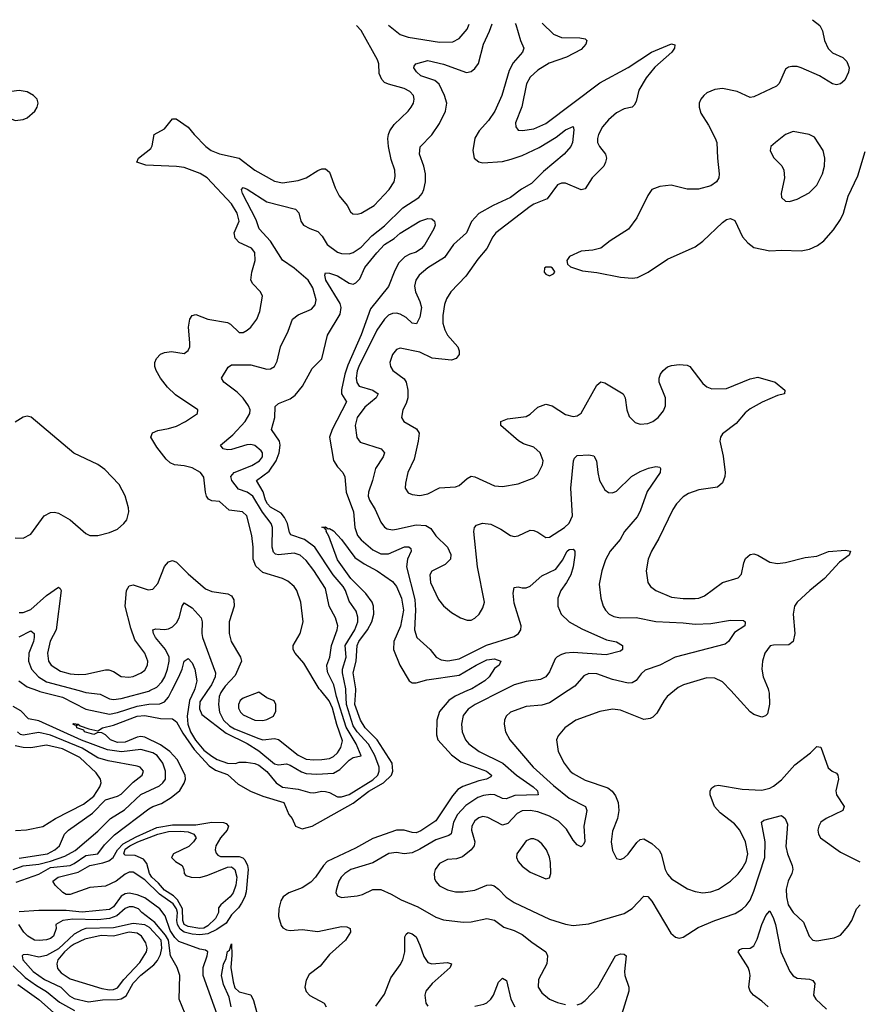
# Model space of a CAD drawing. Header units: inches. Extents: x 1771504 to 1971212, y 471788 to 643615.
# Tile 519 of 587: x 1874673 to 1878946, y 638403 to 643415. Entities that reach past the tile are written whole.
import ezdxf

# ---------------------------------------------------------------- set-up
doc = ezdxf.new("R2010")
doc.units = ezdxf.units.IN
doc.header["$MEASUREMENT"] = 0
doc.layers.add('B8673', color=7, linetype='Continuous')
doc.layers.add('B8674', color=7, linetype='Continuous')

msp = doc.modelspace()

# ---------------------------------------------------------------- linework, layer by layer
at = {"layer": 'B8673', "color": 5}
for points, elevation in [([(1874655.2, 639024.8), (1874770, 639066.3), (1874830, 639099.4), (1874930, 639110.5), (1874950, 639119.5), (1875010, 639160.7), (1875070.6, 639170), (1875104.1, 639215.9), (1875154.5, 639265.5), (1875330, 639398.4), (1875350, 639410.1), (1875394.9, 639425.1), (1875444.4, 639455.6), (1875487.5, 639492.5), (1875510.4, 639529.6), (1875516.6, 639550), (1875515.6, 639570), (1875474.5, 639650), (1875437.5, 639690), (1875390, 639723.3), (1875310, 639762.4), (1875290, 639766.7), (1875270, 639762.9), (1875210, 639737.1), (1875170, 639736.5), (1875134.9, 639750), (1875110, 639774.4), (1875090, 639785.8), (1875070, 639786.6), (1875050, 639776.4), (1875002.6, 639790), (1874998.6, 639798.6), (1874963.5, 639810), (1874961.3, 639818.7), (1874968, 639828), (1874957.3, 639822.7), (1874943.7, 639830), (1874947.6, 639832.4), (1874970, 639830.1), (1874980.7, 639820.7), (1875025.1, 639805.1), (1875070, 639795.3), (1875094, 639810), (1875150, 639824.8), (1875270, 639870.8), (1875310, 639872.6), (1875390, 639858.3), (1875450, 639857), (1875470, 639841.6), (1875502.7, 639782.7), (1875560.4, 639700.4), (1875636.9, 639616.9), (1875670, 639596), (1875730, 639572.5), (1875784.2, 639524.2), (1875848.2, 639488.2), (1875910, 639463.6), (1876017.1, 639430), (1876042.8, 639370), (1876058.8, 639350), (1876077.3, 639310), (1876110, 639296.5), (1876161.1, 639310), (1876370, 639427.4), (1876450, 639488.1), (1876523.8, 639530), (1876565.6, 639570), (1876572.6, 639590), (1876568.1, 639630), (1876492.8, 639750), (1876430.6, 639810), (1876408.1, 639850), (1876379.3, 639930), (1876383.6, 640000)], 320), ([(1874763.2, 640000), (1874775.5, 639995.5), (1874890, 639967.1), (1875010, 639905.9), (1875130, 639879.8), (1875170, 639888.2), (1875270, 639920.8), (1875330, 639930.4), (1875386.6, 639933.4), (1875410, 639942.9), (1875430, 639966.4), (1875447.1, 640000)], 340), ([(1874975.4, 640000), (1875010, 639990.5), (1875081.9, 639981.9), (1875130, 639958), (1875150, 639954.7), (1875190, 639959.7), (1875330, 639997.4), (1875335.2, 640000)], 360), ([(1875560.1, 640000), (1875537.5, 639950), (1875524.9, 639870), (1875528.6, 639830), (1875542.7, 639790), (1875567.3, 639747.3), (1875610, 639696.9), (1875650, 639666.3), (1875678, 639650), (1875730, 639630.8), (1875770.9, 639629.1), (1875790, 639635.3), (1875824.6, 639635.4), (1875870, 639628.9), (1875890, 639621.4), (1875930, 639587.9), (1875977.7, 639530), (1876010, 639509.4), (1876090, 639498), (1876150, 639480.8), (1876170, 639479.7), (1876210, 639487.7), (1876230, 639485.8), (1876250, 639480.7), (1876290, 639460.2), (1876310, 639458.8), (1876350, 639470.6), (1876470, 639545.3), (1876495.1, 639570), (1876502.2, 639590), (1876501.7, 639610), (1876480.1, 639670), (1876447.5, 639727.5), (1876390, 639789.7), (1876370, 639820.3), (1876335.8, 639930), (1876332.9, 640000)], 340), ([(1875629.2, 640000), (1875590, 639942.6), (1875587.6, 639907.6), (1875599.2, 639879.2), (1875723.9, 639783.9), (1875830, 639731.6), (1875890, 639693.4), (1875970, 639626.6), (1875990, 639622.3), (1876030, 639628.1), (1876050, 639620.9), (1876106.3, 639586.3), (1876130, 639578.2), (1876185.5, 639574.5), (1876270, 639580.3), (1876302, 639598), (1876350, 639646.4), (1876370, 639659), (1876410, 639668.7), (1876384.9, 639730), (1876333.8, 639813.8), (1876284.7, 639970), (1876278.3, 640000)], 360), ([(1875702.7, 640000), (1875695.9, 639990), (1875688.3, 639970), (1875684.4, 639930), (1875689, 639890), (1875710.8, 639850), (1875741.3, 639821.3), (1875766.4, 639806.4), (1875890, 639756.7), (1875910.4, 639749.6), (1875970, 639757.2), (1875990, 639750.5), (1876090, 639671.9), (1876130, 639651.5), (1876170, 639647), (1876210.1, 639650.1), (1876250, 639655.3), (1876270, 639664), (1876290, 639683.3), (1876307.7, 639710), (1876314.9, 639745.1), (1876286.8, 639826.8), (1876265.2, 639910), (1876247.3, 639947.3), (1876205.2, 640000)], 380), ([(1876952.2, 640000), (1876889, 639971), (1876857, 639950), (1876810, 639893), (1876796.3, 639850), (1876794.5, 639774.5), (1876801.5, 639750), (1876870, 639672.7), (1876917.4, 639637.4), (1877048, 639590), (1877074, 639570), (1877070, 639561.6), (1877048.4, 639550), (1877010, 639541.5), (1876928.5, 639511.5), (1876903, 639497), (1876874.8, 639465.2), (1876790, 639337.2), (1876714.4, 639285.6), (1876690, 639276.9), (1876670, 639277.9), (1876630, 639290.6), (1876590, 639290.6), (1876470, 639246.9), (1876381.2, 639198.8), (1876237.5, 639130), (1876218.3, 639110), (1876178.6, 639050), (1876154.8, 639025.2), (1876110, 638996.7), (1876041.8, 638970), (1876014.5, 638950), (1876001.6, 638930), (1875992.5, 638890), (1875990.2, 638850), (1876004.2, 638804.2), (1876012.4, 638792.4), (1876030, 638782.3), (1876050, 638779.7), (1876110, 638784.7), (1876190, 638774.4), (1876310, 638798.6), (1876337.4, 638797.4), (1876354, 638790), (1876356.5, 638770), (1876330.2, 638730), (1876250, 638656.5), (1876202.8, 638597.2), (1876145.4, 638554.6), (1876130, 638526), (1876124.5, 638490), (1876130, 638468.9), (1876150, 638447.7), (1876222.4, 638410), (1876232.7, 638390)], 320), ([(1877132, 640000), (1876991.3, 639930), (1876954.9, 639905.1), (1876930, 639872.8), (1876920.6, 639830), (1876925.4, 639790), (1876941.8, 639750), (1876958.4, 639730), (1877011.1, 639690), (1877131.5, 639631.5), (1877200.8, 639570), (1877286.6, 639510), (1877307.6, 639490), (1877311.8, 639470), (1877193.1, 639466.9), (1877149.3, 639449.3), (1877130, 639450.4), (1877091, 639470), (1877070, 639471.8), (1877033.5, 639466.5), (1877004.6, 639455.4), (1876944.2, 639415.8), (1876900.6, 639370), (1876880.5, 639330), (1876868, 639271.9), (1876857.4, 639262.6), (1876790, 639240.1), (1876710, 639193), (1876670, 639174.9), (1876630, 639168.7), (1876590, 639176.8), (1876550.9, 639170.9), (1876470, 639122.7), (1876357.4, 639090), (1876328.3, 639070), (1876308.5, 639050), (1876296.9, 639030), (1876283.4, 638983.4), (1876282.6, 638970), (1876290, 638956.3), (1876310, 638946.7), (1876390, 638956.3), (1876417.1, 638962.9), (1876470, 638988.1), (1876510, 638987.2), (1876564.1, 638964.1), (1876614.4, 638934.4), (1876699.3, 638899.3), (1876790, 638846.8), (1876830, 638832.7), (1876930, 638821.5), (1876970, 638823.8), (1877050, 638839.7), (1877090, 638832.1), (1877136.3, 638796.3), (1877190, 638778.6), (1877230, 638758.3), (1877279, 638719), (1877350.8, 638670.8), (1877358.8, 638650), (1877355.6, 638610), (1877313, 638530), (1877311.4, 638490), (1877330, 638461.7), (1877370, 638429.2), (1877410, 638412.2), (1877450, 638403.2)], 340), ([(1877464.5, 640000), (1877370, 639937.5), (1877330, 639925.2), (1877250, 639919.1), (1877170.2, 639889.8), (1877148.9, 639870), (1877140.3, 639850), (1877138, 639830), (1877146, 639790), (1877167.9, 639750), (1877285.7, 639610), (1877390, 639516.6), (1877470, 639452.6), (1877552.2, 639410), (1877559, 639390), (1877544.2, 639310), (1877548.3, 639231.7), (1877542.8, 639217.2), (1877530, 639205.1), (1877510, 639215.6), (1877490, 639239.2), (1877455.6, 639295.6), (1877415.3, 639335.3), (1877370, 639361.3), (1877310, 639382.8), (1877270, 639390.3), (1877230, 639387.8), (1877205.4, 639374.6), (1877156.7, 639323.3), (1877130, 639315), (1877054.9, 639354.9), (1877030, 639358.5), (1877010, 639353.1), (1876990, 639337.8), (1876974.4, 639310), (1876971.9, 639290), (1876988.6, 639230), (1876985.2, 639210), (1876970.2, 639190), (1876925.6, 639154.4), (1876895.3, 639144.7), (1876850, 639140.7), (1876810, 639119.3), (1876787.2, 639090), (1876781.8, 639070), (1876784, 639044), (1876790, 639028.5), (1876810, 639006.7), (1876850, 638986.5), (1876890, 638975.9), (1876930, 638975.2), (1876990, 638983.9), (1877050, 639010.2), (1877070, 639012.2), (1877087.2, 639007.2), (1877110, 638990.2), (1877148.5, 638948.5), (1877190, 638921.6), (1877370, 638836.3), (1877450, 638810.9), (1877490, 638804.1), (1877570, 638812.9), (1877750, 638865.6), (1877790, 638891.3), (1877850, 638954.3), (1877870, 638952.9), (1877890, 638928.7), (1877986.3, 638766.3), (1878010, 638744.9), (1878030, 638740.3), (1878050, 638745.3), (1878126.4, 638793.6), (1878210, 638829.4), (1878313.6, 638866.4), (1878350, 638888.3), (1878370, 638906.2), (1878390, 638934), (1878410, 638979.7), (1878465.4, 639150), (1878467.3, 639230), (1878449, 639331), (1878459.7, 639340.3), (1878550, 639363.8), (1878568.9, 639348.9), (1878580.6, 639320.6), (1878572.6, 639207.4), (1878580.3, 639170), (1878604.6, 639110), (1878607.2, 639090), (1878603.2, 639070), (1878584.2, 639030), (1878574.4, 638990), (1878576, 638950), (1878584.5, 638910), (1878609.3, 638870), (1878661.5, 638821.5), (1878690.3, 638750), (1878710, 638730.3), (1878730, 638726), (1878818.2, 638741.8), (1878850, 638755.8), (1878890, 638800.4), (1878907.6, 638830), (1878931.3, 638888.7), (1878950, 638908.9)], 360), ([(1878005.6, 640000), (1877968.9, 639970), (1877952.8, 639950), (1877915.3, 639884.7), (1877895.4, 639864.6), (1877882.2, 639857.8), (1877850, 639853.8), (1877730, 639901.2), (1877690, 639905), (1877626.2, 639893.8), (1877503, 639850), (1877446.7, 639810), (1877413.4, 639770), (1877404.2, 639750), (1877413.8, 639690), (1877443.9, 639630), (1877474.9, 639590), (1877490, 639577.8), (1877550, 639543.5), (1877665.3, 639505.3), (1877688.3, 639488.3), (1877704.9, 639464.9), (1877718.5, 639430), (1877722.9, 639390), (1877714.9, 639350), (1877690, 639284), (1877683.9, 639230), (1877690, 639186.8), (1877710, 639146), (1877730, 639140.4), (1877750, 639148.5), (1877770, 639168.4), (1877813, 639227), (1877830, 639241.7), (1877850, 639244.9), (1877890, 639221.3), (1877927.6, 639187.6), (1877938.4, 639170), (1877958.2, 639090), (1877970, 639065.3), (1877990, 639042.7), (1878071.9, 638991.9), (1878110, 638976.9), (1878150, 638971.3), (1878190, 638975.8), (1878230, 638989.2), (1878291.1, 639030), (1878330, 639067.6), (1878350, 639094.9), (1878370.5, 639130), (1878378.1, 639170), (1878367.5, 639230), (1878338.6, 639290), (1878310, 639321.8), (1878237.2, 639377.2), (1878209.1, 639410), (1878187.5, 639470), (1878186.2, 639490), (1878194.6, 639505.5), (1878210, 639515.8), (1878230, 639518), (1878350, 639498.4), (1878450, 639494), (1878490, 639502.9), (1878510, 639513.4), (1878550, 639545.4), (1878617.2, 639622.8), (1878697, 639683), (1878730, 639716.4), (1878750, 639713), (1878786.9, 639606.9), (1878807.3, 639590), (1878830, 639579.3), (1878837, 639570), (1878840.3, 639550), (1878826.5, 639490), (1878829.2, 639470), (1878868.9, 639410), (1878861.6, 639390), (1878777.4, 639350), (1878750.3, 639330), (1878739.6, 639310), (1878735.6, 639290), (1878737.6, 639270), (1878748.2, 639250), (1878850, 639177.4), (1878949.4, 639129.4)], 380), ([(1878484.2, 640000), (1878486.5, 639986.5), (1878489, 639931), (1878478, 639882), (1878468.6, 639871.4), (1878450, 639864.7), (1878410, 639878), (1878390, 639892.4), (1878291.5, 640000)], 380), ([(1874639.1, 639090), (1874690, 639107.4), (1874770, 639116.6), (1874830, 639132.7), (1874901.8, 639158.2), (1874954.3, 639185.7), (1875070, 639285.5), (1875134.5, 639350), (1875206.3, 639393.7), (1875290, 639471), (1875384.3, 639515.7), (1875402.1, 639530), (1875414.2, 639550), (1875415.6, 639590), (1875401.3, 639630), (1875372.8, 639670), (1875350, 639683.1), (1875290, 639700.5), (1875191.5, 639688.5), (1875119.3, 639699.3), (1874987.2, 639747.2), (1874770, 639845.6), (1874717, 639857), (1874678, 639898), (1874639.5, 639919.5)], 340), ([(1874670, 639148.1), (1874814.7, 639170), (1874852.1, 639190), (1874875.2, 639210), (1874901, 639270), (1874921.4, 639290), (1875043, 639377), (1875110, 639444), (1875170, 639462.3), (1875190, 639473.2), (1875250, 639534.1), (1875295.5, 639570), (1875303.1, 639590), (1875286.6, 639610), (1875270, 639616.2), (1875122.7, 639642.7), (1875070, 639658.6), (1874990, 639707.4), (1874830, 639772.9), (1874770, 639786.6), (1874690, 639774), (1874676.6, 639776.6), (1874661.5, 639790)], 360), ([(1874651.7, 639288.3), (1874707.7, 639292.3), (1874790, 639308.6), (1874855, 639350), (1874998.3, 639421.7), (1875050, 639463.6), (1875080.9, 639510), (1875086.7, 639530), (1875084.2, 639550), (1875062.1, 639582.1), (1874979.2, 639659.2), (1874890, 639703), (1874810, 639723.1), (1874730, 639708.9), (1874690, 639710.5), (1874650, 639719.4)], 380), ([(1875687, 638327), (1875605.9, 638550), (1875607, 638590), (1875627.5, 638650), (1875629.8, 638670), (1875618.2, 638678.2), (1875590, 638683.5), (1875483.4, 638723.4), (1875463, 638743), (1875439.1, 638779.1), (1875413.3, 638853.3), (1875386.4, 638890), (1875310, 638945.2), (1875270, 638960.8), (1875230, 638968.7), (1875210, 638966.4), (1875190, 638953.9), (1875150, 638899.9), (1875130, 638885.8), (1874990, 638873.2), (1874910, 638880.8), (1874770, 638881.1), (1874670, 638874.1)], 320), ([(1875514.2, 638354.1), (1875484.6, 638430), (1875488.4, 638550), (1875474.5, 638590), (1875440.1, 638650), (1875429.6, 638730), (1875415.1, 638755.1), (1875359.9, 638819.9), (1875294, 638870), (1875276.8, 638890), (1875250, 638899.9), (1875230, 638898.8), (1875210, 638891), (1875166.9, 638853.1), (1875130, 638840.1), (1875070, 638833.4), (1874943, 638837), (1874892.2, 638830), (1874856.3, 638810), (1874859, 638790), (1874844, 638750), (1874830, 638738.2), (1874810, 638730.8), (1874771.8, 638728.2), (1874748.4, 638730), (1874713.4, 638750), (1874693.7, 638770), (1874668.5, 638810)], 340), ([(1878481.9, 638390), (1878450, 638419.9), (1878407.9, 638450), (1878389.8, 638470), (1878383.9, 638490), (1878390.6, 638550), (1878387.5, 638570), (1878379.8, 638590), (1878328.7, 638670), (1878337.4, 638682.6), (1878350, 638687.4), (1878390, 638689.3), (1878410, 638700.8), (1878425.8, 638734.2), (1878449.4, 638810), (1878470, 638855.3), (1878490, 638878.4), (1878510, 638839.5), (1878518.8, 638810), (1878547.4, 638670), (1878592.7, 638570), (1878610, 638547.5), (1878630, 638536.8), (1878692.2, 638532.2), (1878710, 638524.9), (1878719.1, 638510), (1878713.2, 638450), (1878724.7, 638430), (1878779.2, 638379.2)], 340), ([(1876485.9, 638394.1), (1876530, 638454.6), (1876561, 638539), (1876610, 638604), (1876622.6, 638630), (1876632.8, 638670), (1876632.6, 638747.4), (1876639.1, 638760.9), (1876650, 638768.4), (1876670, 638762.7), (1876690, 638746), (1876710, 638704.4), (1876730, 638646.7), (1876750, 638616.9), (1876770, 638609.4), (1876850, 638616.1), (1876870.4, 638610), (1876863.6, 638590), (1876772.2, 638510), (1876740.2, 638470), (1876734.7, 638450), (1876739.7, 638410), (1876750, 638393.4)], 320), ([(1875748.9, 638390), (1875739, 638439), (1875710, 638504.2), (1875700.5, 638550), (1875710, 638607.3), (1875722.9, 638637.1), (1875730, 638673), (1875741.2, 638678.8), (1875750, 638711.3), (1875753, 638653), (1875746.7, 638590), (1875758.5, 638518.5), (1875768, 638488), (1875790, 638467.3), (1875850, 638450.8), (1875863.1, 638423.1), (1875887.8, 638330)], 280), ([(1877510, 638400.7), (1877530, 638408.3), (1877550, 638423.6), (1877615, 638490), (1877705.4, 638650), (1877730, 638661.1), (1877750, 638658.4), (1877759.3, 638650), (1877750.9, 638570), (1877753.2, 638550), (1877772.8, 638490), (1877772.9, 638470), (1877735.8, 638350)], 340), ([(1874639.4, 638599.4), (1874700.6, 638540.6), (1874758.4, 638498.4), (1874808.8, 638468.8), (1874875, 638415), (1874952.2, 638372.2)], 340), ([(1874663.4, 638503.4), (1874770, 638428.7), (1874890, 638321.4)], 320), ([(1876990, 638394.1), (1877035.4, 638404.6), (1877050, 638411), (1877071.4, 638430), (1877083.9, 638450), (1877110, 638516.4), (1877130, 638535.8), (1877150, 638524.9), (1877172.1, 638430), (1877192.4, 638390)], 320)]:
    msp.add_lwpolyline(points, dxfattribs=dict(at, elevation=elevation))
for points, elevation in [([(1875890, 639992.8), (1875810, 639961.2), (1875794.6, 639950), (1875786.2, 639930), (1875787.1, 639910), (1875797.2, 639890), (1875810, 639877.2), (1875870, 639849.8), (1875910, 639847.4), (1875930, 639852.3), (1875964.1, 639870), (1875975.9, 639895.9), (1875975.6, 639930), (1875967.6, 639947.6), (1875930, 639963.6)], 420), ([(1875695.1, 639155.1), (1875790, 639156.3), (1875808.9, 639148.9), (1875818.8, 639138.8), (1875832.3, 639110), (1875835.1, 639090), (1875824.9, 638975.1), (1875818.4, 638950), (1875801.8, 638918.2), (1875785.8, 638894.2), (1875750, 638859.1), (1875723.6, 638816.4), (1875675.7, 638784.3), (1875630, 638762.3), (1875590, 638756.3), (1875550, 638760), (1875510.3, 638770), (1875490, 638785.1), (1875476.4, 638810), (1875473, 638830), (1875475.3, 638870), (1875470.8, 638890), (1875454.7, 638914.7), (1875383.6, 638963.6), (1875310, 639037), (1875250, 639076.2), (1875230, 639075.5), (1875210, 639065.9), (1875164.6, 639030), (1875110, 639004.4), (1875030, 638998.6), (1874930, 638962.1), (1874910, 638963.1), (1874891.8, 638971.8), (1874854.1, 639010), (1874842, 639030), (1874869.1, 639050), (1874970, 639075.2), (1875029.4, 639110.6), (1875096.4, 639123.6), (1875126.2, 639133.8), (1875148.7, 639151.3), (1875170.4, 639190), (1875200.2, 639219.8), (1875265, 639255), (1875370, 639302.9), (1875450, 639317.6), (1875570, 639317), (1875650, 639330.1), (1875710, 639329.6), (1875724, 639324), (1875736.1, 639310), (1875728.5, 639290), (1875694.7, 639250), (1875670.8, 639210), (1875668, 639190), (1875672.8, 639172.8), (1875681.7, 639161.7)], 280), ([(1875590, 639049.6), (1875630, 639060.9), (1875730, 639102.2), (1875750, 639103.1), (1875767.8, 639090), (1875777.9, 639050), (1875773, 639010), (1875758.7, 638970), (1875744.4, 638950), (1875695.8, 638910), (1875685, 638895), (1875684, 638870), (1875670, 638840.6), (1875630, 638802.3), (1875610, 638790.8), (1875590, 638789.8), (1875530, 638798.7), (1875510, 638809.7), (1875503.3, 638830), (1875501.9, 638890), (1875475.4, 638935.4), (1875454.8, 638954.8), (1875410, 638984), (1875379.6, 639019.6), (1875345.2, 639050), (1875333.3, 639070), (1875320.1, 639120.1), (1875302.8, 639142.8), (1875260.3, 639160.3), (1875210, 639161.7), (1875202, 639170), (1875210, 639193), (1875233, 639210), (1875274.5, 639230), (1875375.6, 639270), (1875430, 639282.7), (1875490, 639284.6), (1875530, 639280.6), (1875559.3, 639270), (1875570.9, 639250), (1875557.3, 639230), (1875533, 639207), (1875454.9, 639170), (1875445, 639150), (1875466.5, 639130), (1875498.9, 639110), (1875507.8, 639090), (1875509.2, 639069.2), (1875518.7, 639058.7), (1875546, 639050)], 260), ([(1877274.2, 639245.8), (1877250, 639236.2), (1877203.8, 639170), (1877201.3, 639150), (1877210.4, 639130), (1877230, 639106), (1877270, 639076.4), (1877350, 639042), (1877370, 639047.3), (1877376.2, 639070), (1877374.7, 639125.2), (1877370, 639152.7), (1877354.5, 639190), (1877330, 639220.5), (1877310, 639236.9), (1877290, 639245.1)], 380), ([(1875250, 638814.7), (1875150, 638793.3), (1875010, 638789), (1874990, 638782.9), (1874950, 638759.6), (1874870, 638685), (1874810, 638651.6), (1874770, 638643.9), (1874710, 638656.8), (1874690, 638654.7), (1874685.3, 638650), (1874688.1, 638630), (1874742, 638570), (1874799.8, 638530), (1874882.7, 638490), (1874926.9, 638446.9), (1874950, 638432.6), (1875023.2, 638416.8), (1875093.6, 638426.4), (1875170, 638427.5), (1875190, 638432.1), (1875214.1, 638445.9), (1875250, 638510.5), (1875290, 638552), (1875355.7, 638604.3), (1875374.2, 638625.9), (1875390, 638657.4), (1875397, 638690), (1875393.2, 638730), (1875334, 638794), (1875310, 638808.5)], 360), ([(1875230, 638770), (1875150.2, 638750), (1875087.1, 638752.9), (1875005.1, 638734.9), (1874950, 638710.2), (1874930, 638696.5), (1874900.2, 638670), (1874867.7, 638630), (1874861.9, 638610), (1874865.8, 638585.8), (1874883.6, 638563.6), (1874930, 638533.8), (1875090, 638483.3), (1875130, 638476.9), (1875150, 638478.4), (1875170, 638487.2), (1875202.6, 638530), (1875283.7, 638616.3), (1875318.9, 638670), (1875321.8, 638690), (1875315.5, 638715.5), (1875292.7, 638750), (1875270, 638764.7)], 380)]:
    msp.add_lwpolyline(points, close=True, dxfattribs=dict(at, elevation=elevation))
at = {"layer": 'B8674', "color": 5}
for points, elevation in [([(1878707.8, 643415.1), (1878745.4, 643385.4), (1878758, 643358), (1878768.1, 643310), (1878787.8, 643267.8), (1878810, 643246.2), (1878862.3, 643222.3), (1878882.9, 643202.9), (1878894.9, 643170), (1878891.7, 643148.3), (1878872.9, 643107.1), (1878850, 643088), (1878830, 643084), (1878810, 643088.4), (1878744.2, 643130), (1878650, 643170.7), (1878630, 643176.8), (1878602.9, 643177.1), (1878585.8, 643174.1), (1878570, 643162.7), (1878537.6, 643090), (1878524.1, 643075.9), (1878410, 643022.4), (1878390, 643019.8), (1878323.7, 643050), (1878250, 643064.6), (1878210, 643059.8), (1878170, 643042.6), (1878154, 643030), (1878139.5, 643010), (1878131.7, 642990), (1878130.3, 642970), (1878138.9, 642938.9), (1878178.3, 642878.3), (1878212.9, 642812.8), (1878220.2, 642790), (1878223.6, 642710), (1878233.4, 642630), (1878230.3, 642610), (1878218.7, 642590), (1878190, 642569.8), (1878126.9, 642553.1), (1878070, 642551.8), (1877987.9, 642572.1), (1877930, 642566.2), (1877890.4, 642550), (1877870, 642520.5), (1877813.3, 642406.6), (1877770.7, 642349.3), (1877677.6, 642290), (1877630, 642252.1), (1877590, 642242.7), (1877530, 642236.9), (1877470.8, 642210), (1877457.3, 642190), (1877461, 642170), (1877476.3, 642156.3), (1877537.6, 642137.6), (1877610, 642129), (1877730, 642104.4), (1877790, 642099.6), (1877817.6, 642102.4), (1877872, 642130), (1877970, 642195.6), (1878110, 642258.9), (1878150, 642287), (1878250, 642382.8), (1878270, 642397.6), (1878290, 642402.4), (1878312.5, 642392.5), (1878351.2, 642310), (1878379.1, 642279.1), (1878410, 642255.5), (1878490, 642238.9), (1878550, 642242.6), (1878650, 642239), (1878692.9, 642247.1), (1878733.8, 642266.2), (1878765.1, 642290), (1878814.7, 642345.3), (1878850, 642398.4), (1878865, 642430), (1878890, 642517.6), (1878939.2, 642620.8), (1878976.2, 642743.8)], 420), ([(1876205.2, 640000), (1876197.2, 640010), (1876119.1, 640139.1), (1876074.3, 640190), (1876065.3, 640210), (1876064.7, 640230), (1876099.7, 640290), (1876114.8, 640350), (1876104.1, 640450), (1876082.8, 640510), (1876069.7, 640530), (1876037.5, 640557.5), (1876010, 640570.7), (1875910, 640602), (1875873.8, 640633.8), (1875860.8, 640670), (1875861.2, 640730), (1875854.2, 640790), (1875829, 640890), (1875807.3, 640910), (1875739.1, 640919.1), (1875690, 640963.5), (1875650, 640965.3), (1875633.9, 640973.9), (1875622.9, 640990), (1875618, 641010), (1875610, 641086.6), (1875593.7, 641110), (1875550, 641133.5), (1875510, 641144.4), (1875461.2, 641150), (1875439.3, 641159.3), (1875418.4, 641178.4), (1875370, 641238.5), (1875340.9, 641290), (1875347.9, 641312.1), (1875376.2, 641323.8), (1875430, 641333.4), (1875470, 641346.7), (1875517, 641370), (1875577.2, 641410), (1875579, 641430), (1875465.8, 641505.8), (1875425.1, 641545.1), (1875389.1, 641590), (1875366.8, 641630), (1875361.1, 641650), (1875360.8, 641670), (1875368.5, 641690), (1875390, 641712.6), (1875410, 641720.7), (1875445.5, 641725.5), (1875510, 641715.5), (1875530, 641730.8), (1875538, 641750), (1875539.1, 641770), (1875531.9, 641850), (1875538.5, 641890), (1875549.8, 641910.2), (1875570, 641914.6), (1875630, 641890.2), (1875730, 641874.6), (1875745.4, 641865.4), (1875790, 641823.1), (1875810, 641823.7), (1875830, 641834.4), (1875850, 641850.5), (1875879.7, 641890), (1875895.1, 641930), (1875907.7, 642007.7), (1875897.6, 642030), (1875858.5, 642070), (1875849.8, 642090), (1875853.7, 642130), (1875871.5, 642190), (1875868.9, 642230), (1875851.8, 642251.8), (1875790, 642281.5), (1875770, 642302.4), (1875765, 642330), (1875789.9, 642390), (1875780.1, 642430), (1875750, 642477.8), (1875627, 642610), (1875591.4, 642631.4), (1875510, 642662.7), (1875470, 642668.4), (1875315.4, 642675.4), (1875268.7, 642690), (1875277, 642710), (1875340.6, 642759.4), (1875347.6, 642772.4), (1875357.2, 642830), (1875410, 642859.1), (1875450, 642910.8), (1875469.4, 642910.6), (1875530, 642868.4), (1875560.3, 642830), (1875619.7, 642770), (1875646.9, 642750), (1875690, 642732.5), (1875790, 642709.4), (1875870, 642649.4), (1875970, 642592.5), (1876010, 642583.9), (1876090, 642596.8), (1876131.1, 642610), (1876190, 642648.1), (1876210, 642656), (1876230, 642655.8), (1876250, 642639.1), (1876279.2, 642559.2), (1876299, 642519), (1876338.7, 642470), (1876356.9, 642436.9), (1876367.7, 642427.7), (1876390, 642424.6), (1876410, 642430.2), (1876476.4, 642470), (1876552.4, 642550), (1876578, 642590), (1876583.6, 642616.4), (1876582.4, 642650), (1876563.8, 642703.8), (1876549.4, 642769.4), (1876545.9, 642810), (1876549.1, 642830), (1876555.9, 642850), (1876578.1, 642881.9), (1876649.7, 642950), (1876665.1, 642970), (1876676.9, 642990), (1876681.1, 643010), (1876676.9, 643030), (1876657.6, 643050), (1876630, 643064.8), (1876550, 643086.9), (1876530, 643096.1), (1876515.3, 643110), (1876502, 643142), (1876499.9, 643190), (1876494, 643210), (1876410, 643360.3), (1876387.7, 643384.8)], 380), ([(1876278.3, 640000), (1876271.9, 640030), (1876241.5, 640090), (1876236.9, 640110), (1876236.7, 640130), (1876250.9, 640170), (1876260.1, 640230), (1876288.6, 640310), (1876291.1, 640330), (1876280.6, 640370), (1876247.7, 640430), (1876230, 640520.4), (1876170, 640611.3), (1876130, 640662.2), (1876100.3, 640690), (1876070, 640700.4), (1875990, 640690.4), (1875975.4, 640695.4), (1875964.9, 640704.9), (1875958.1, 640730), (1875960.2, 640830), (1875953.3, 640850), (1875907.7, 640907.7), (1875859.2, 640990), (1875830, 641009.5), (1875786.3, 641026.3), (1875751.7, 641070), (1875747.2, 641090), (1875764.8, 641110), (1875854.8, 641145.2), (1875893.3, 641170), (1875907.7, 641190), (1875908.2, 641210), (1875901.4, 641221.4), (1875870, 641247.3), (1875850, 641252.2), (1875829.1, 641250.9), (1875750, 641227.5), (1875730, 641226.1), (1875707.6, 641230), (1875694.7, 641250), (1875757.6, 641302.4), (1875819.5, 641370), (1875844.1, 641410), (1875845, 641430), (1875837.9, 641450), (1875810, 641489), (1875779.3, 641519.3), (1875711.1, 641570), (1875699.7, 641590), (1875733.8, 641646.2), (1875750, 641658.4), (1875850, 641658.9), (1875930, 641636), (1875950, 641637.6), (1875969.7, 641650), (1875982.9, 641677.1), (1875999.4, 641750), (1876039.8, 641830), (1876060.8, 641890), (1876090, 641913.5), (1876158, 641942), (1876176.1, 641963.9), (1876181.7, 641990), (1876164.8, 642050), (1876140.7, 642090), (1876070, 642150.8), (1876010.8, 642190.8), (1875948.6, 642288.6), (1875891.2, 642350), (1875876.7, 642396.7), (1875807.2, 642530), (1875801.1, 642550), (1875810, 642560.3), (1875830, 642551.8), (1875930, 642487.2), (1876077, 642450), (1876092.7, 642432.7), (1876104.1, 642390), (1876117.8, 642370), (1876150, 642351.6), (1876190, 642337.4), (1876212.9, 642312.9), (1876237.5, 642270), (1876290, 642232.3), (1876310, 642225.1), (1876350, 642224.1), (1876370, 642230.1), (1876410, 642256.6), (1876465.8, 642314.1), (1876530, 642366.2), (1876622.9, 642457.1), (1876704.3, 642510), (1876720.7, 642530), (1876730, 642550.4), (1876738.4, 642590), (1876737.6, 642630), (1876730.3, 642670.3), (1876707.4, 642730), (1876711.5, 642768.5), (1876770, 642829.3), (1876810, 642887.5), (1876840.4, 642950), (1876846.2, 642990), (1876835, 643030), (1876807.3, 643087.3), (1876784.8, 643104.8), (1876714.5, 643130), (1876692.1, 643150), (1876678.4, 643170), (1876681, 643179), (1876689, 643190), (1876750, 643206.9), (1876830, 643187.9), (1876946.8, 643146.8), (1876970, 643151.3), (1876990, 643166.3), (1877007.1, 643192.9), (1877033.1, 643290), (1877063.8, 643356.2), (1877077.1, 643393.8)], 360), ([(1877193.9, 643395.3), (1877197.1, 643390), (1877221.5, 643310), (1877239.1, 643270), (1877232.2, 643250), (1877184.9, 643195.1), (1877163.6, 643156.4), (1877127, 643030), (1877090.8, 642949.2), (1877058.1, 642901.9), (1877011.6, 642850), (1876990, 642812.4), (1876978.6, 642750), (1876985.2, 642710), (1877010, 642691.1), (1877030, 642687.1), (1877130, 642693.9), (1877174.7, 642705.3), (1877230, 642724.5), (1877316.2, 642763.8), (1877403.6, 642816.4), (1877450, 642854), (1877490, 642871.8), (1877493.8, 642853.8), (1877485.7, 642790), (1877477.6, 642770), (1877443.6, 642730), (1877337.9, 642642.1), (1877278.2, 642581.8), (1877226.8, 642553.2), (1877170, 642509.9), (1877082.2, 642470), (1877010, 642428.2), (1876972.9, 642387.1), (1876946.8, 642330), (1876879.8, 642270), (1876835.4, 642204.6), (1876750, 642152.4), (1876705.2, 642114.8), (1876689.3, 642090), (1876681.6, 642058.4), (1876686.8, 642030), (1876710, 641981.5), (1876717.2, 641950), (1876710, 641901.6), (1876692.9, 641867.2), (1876670, 641870.8), (1876639, 641899), (1876610, 641916.1), (1876590, 641920.8), (1876570, 641919.5), (1876550, 641910.6), (1876530, 641890.7), (1876490, 641835), (1876398.1, 641650), (1876390, 641628), (1876384.8, 641590), (1876388.2, 641568.2), (1876400.2, 641550), (1876469.6, 641529.6), (1876496.5, 641510), (1876487.6, 641490), (1876430, 641442.4), (1876391, 641390), (1876380.2, 641350), (1876388.2, 641288.2), (1876404.8, 641264.8), (1876512.9, 641230), (1876530.2, 641210), (1876522.5, 641190), (1876483.5, 641130), (1876468.8, 641070), (1876447.8, 641010), (1876446.4, 640990), (1876453, 640970), (1876481.3, 640921.3), (1876510, 640857.4), (1876530, 640832.6), (1876543.7, 640823.7), (1876570, 640819), (1876590, 640821.2), (1876690, 640843.4), (1876739.7, 640839.7), (1876765, 640825), (1876790, 640787.9), (1876850.2, 640730.2), (1876866.6, 640693.4), (1876865.3, 640670), (1876837.4, 640642.6), (1876770, 640607.8), (1876759.7, 640590), (1876764.3, 640550), (1876803.9, 640463.9), (1876830, 640432.2), (1876870, 640398), (1876916, 640370), (1876950, 640358), (1876970, 640359.3), (1876990, 640368.2), (1877011, 640389), (1877030, 640421), (1877038.7, 640450), (1877003.5, 640630), (1876984, 640810), (1876987.8, 640830), (1876998, 640842), (1877027.9, 640852.1), (1877070, 640847.2), (1877122.1, 640822.1), (1877170, 640788.9), (1877190, 640785.3), (1877210, 640788.5), (1877270, 640816), (1877290, 640814.9), (1877310, 640807.2), (1877350, 640778.7), (1877370, 640780.9), (1877445.4, 640830), (1877470, 640851.7), (1877486.8, 640890), (1877477, 641030), (1877491, 641169), (1877496.3, 641183.7), (1877510, 641197.1), (1877570, 641199.5), (1877594.7, 641194.7), (1877609.1, 641169.1), (1877614.5, 641110), (1877624.3, 641070), (1877650, 641022.3), (1877670, 641008.2), (1877690, 641006.7), (1877710, 641015.5), (1877785.8, 641090), (1877830, 641115.9), (1877873, 641133), (1877910, 641140.9), (1877930, 641137.3), (1877934, 641130), (1877932.4, 641110), (1877866, 641014), (1877830, 640913), (1877815.3, 640884.7), (1877751.5, 640810), (1877729.1, 640770), (1877677.3, 640710), (1877653.5, 640666.5), (1877634.8, 640610), (1877622.7, 640542.7), (1877631.2, 640470), (1877641.8, 640430), (1877653.6, 640410), (1877672.9, 640390), (1877697.2, 640377.2), (1877730, 640370.1), (1877810, 640372.7), (1877910, 640351.8), (1878050, 640345.8), (1878110, 640338.7), (1878190, 640341.9), (1878290, 640358.9), (1878356.3, 640356.3), (1878364.7, 640350), (1878364.7, 640344.7), (1878362.8, 640330), (1878310, 640296.2), (1878280.3, 640250), (1878264.1, 640235.9), (1878009.4, 640170.6), (1877930, 640129.9), (1877856.3, 640103.7), (1877835, 640085), (1877810, 640050.9), (1877790, 640039), (1877770, 640038), (1877690, 640056.8), (1877610, 640085), (1877570, 640086.8), (1877544.2, 640075.8), (1877497.9, 640022.1), (1877464.5, 640000)], 360), ([(1876549.8, 643386.9), (1876550, 643386.7), (1876610, 643340.5), (1876650, 643326), (1876810, 643301), (1876877, 643303), (1876910, 643319), (1876950, 643366.3), (1876960.8, 643392.3)], 380), ([(1877331.2, 643397.1), (1877390, 643341.7), (1877430, 643324.4), (1877523, 643323), (1877550, 643317), (1877559.3, 643310), (1877554.6, 643290), (1877530, 643263.8), (1877455.9, 643224.1), (1877366.7, 643193.3), (1877310, 643158.6), (1877270, 643122.8), (1877252, 643088), (1877228.5, 642971.5), (1877196.5, 642890), (1877197.1, 642870), (1877210, 642853.4), (1877231.9, 642851.9), (1877290, 642860.2), (1877350, 642886.9), (1877626.2, 643093.8), (1877770, 643171.2), (1877887.7, 643250), (1877990, 643291.5), (1878006.4, 643286.4), (1878006, 643270), (1877991.5, 643250), (1877906, 643174), (1877860.9, 643119.1), (1877824.3, 643055.7), (1877810, 642999.5), (1877800, 642980), (1877790, 642969.8), (1877750, 642961.1), (1877710, 642940.2), (1877670, 642906), (1877639.8, 642870), (1877618.2, 642830), (1877612.7, 642810), (1877613.5, 642790), (1877622.9, 642770), (1877655, 642730), (1877658.5, 642710), (1877654.5, 642690), (1877645.4, 642670), (1877587, 642610), (1877550, 642554), (1877530, 642549.8), (1877450, 642582.9), (1877430, 642583.7), (1877410, 642574.8), (1877357.4, 642502.6), (1877290, 642476.8), (1877270, 642464.1), (1877096.9, 642330), (1877081.5, 642310), (1877049.7, 642250.3), (1877004.3, 642195.7), (1876943.8, 642110), (1876866.9, 642030), (1876845.3, 641994.7), (1876835, 641965), (1876826.3, 641910), (1876825.9, 641870), (1876835.8, 641835.8), (1876850.2, 641810), (1876903.2, 641750), (1876910.3, 641730), (1876908.8, 641711.2), (1876894.4, 641690), (1876870, 641682.2), (1876771.9, 641691.9), (1876710, 641722.3), (1876610, 641743.5), (1876590, 641736.8), (1876570, 641711.5), (1876556, 641670), (1876559.5, 641650), (1876572.2, 641630), (1876630, 641587.4), (1876639.8, 641570), (1876647.4, 641530), (1876648, 641490), (1876639.1, 641460.9), (1876622.4, 641430), (1876615.3, 641390), (1876628.4, 641370), (1876692.7, 641332.7), (1876706.2, 641310), (1876701.6, 641270), (1876681, 641179), (1876649, 641110), (1876635.8, 641055.8), (1876635.3, 641030), (1876650, 641006.7), (1876670, 640998), (1876710, 640992.8), (1876750, 641001.3), (1876810, 641032.7), (1876890, 641036.9), (1876910, 641043.6), (1876950, 641080.2), (1876970, 641091.1), (1876990, 641088.5), (1877090, 641042.8), (1877130, 641038.2), (1877210, 641052.7), (1877290, 641083.7), (1877310, 641102), (1877334, 641150), (1877337.7, 641170), (1877322.4, 641210), (1877290, 641238.4), (1877236.4, 641256.4), (1877211.4, 641271.4), (1877122, 641350), (1877120.9, 641370), (1877156, 641384), (1877250, 641395.5), (1877270, 641406.9), (1877310, 641442.7), (1877350, 641458), (1877383, 641450), (1877450, 641406.3), (1877490, 641396), (1877510, 641399.5), (1877530, 641412.7), (1877610, 641554.4), (1877630, 641571.8), (1877650, 641566), (1877744.4, 641510), (1877754.6, 641490), (1877762.4, 641430), (1877775.3, 641395.2), (1877804.6, 641364.6), (1877830, 641356.4), (1877870, 641360.3), (1877895.1, 641370), (1877922.9, 641390), (1877950, 641424), (1877959.7, 641450), (1877959.7, 641490), (1877927.6, 641570), (1877927.3, 641590), (1877933.6, 641610), (1877947.3, 641630), (1877970, 641648.4), (1877990, 641655.3), (1878030, 641659.5), (1878070, 641655.8), (1878082.8, 641650), (1878150, 641563.1), (1878170, 641545.7), (1878195.8, 641535.8), (1878270, 641538.4), (1878390, 641587), (1878430, 641595.3), (1878517.1, 641570), (1878567.3, 641530), (1878564.7, 641510), (1878530, 641501.5), (1878451.6, 641468.4), (1878390, 641434.5), (1878365.9, 641414.1), (1878320, 641360), (1878250, 641307), (1878239.5, 641290), (1878236.5, 641270), (1878253.3, 641193.3), (1878262.8, 641110), (1878261.3, 641090), (1878250, 641058.4), (1878225.1, 641034.9), (1878130, 641022), (1878076.4, 641003.6), (1878050, 640986.3), (1878015.3, 640950), (1877997.5, 640922.5), (1877926.2, 640773.8), (1877888.1, 640710), (1877871.3, 640670), (1877862, 640610), (1877870.3, 640550), (1877883.8, 640530), (1877910.4, 640510), (1877990, 640476.5), (1878050, 640468.7), (1878111.3, 640468.7), (1878130, 640471.1), (1878157.5, 640482.5), (1878249.1, 640550.9), (1878330, 640573.4), (1878346.7, 640593.3), (1878358, 640650), (1878367.3, 640672.7), (1878390, 640693.4), (1878410, 640696), (1878430, 640690.3), (1878490, 640653.4), (1878530, 640647.1), (1878570, 640651.4), (1878670, 640678.2), (1878730, 640684.6), (1878790, 640708.1), (1878875.1, 640715.1), (1878901, 640710), (1878894, 640690), (1878845.4, 640654.6), (1878769.2, 640570), (1878694, 640510), (1878630.3, 640450), (1878615.9, 640430), (1878608.7, 640390), (1878618, 640290), (1878610, 640249.7), (1878587.5, 640232.5), (1878510, 640232.1), (1878492.6, 640227.4), (1878465.5, 640190), (1878452.8, 640150), (1878450.3, 640110), (1878457.3, 640070), (1878482.4, 640010), (1878484.2, 640000)], 380), ([(1876332.9, 640000), (1876332.5, 640010), (1876315.2, 640090), (1876316.3, 640110), (1876334.6, 640170), (1876329.6, 640230), (1876377.8, 640310), (1876393.5, 640350), (1876393.8, 640373.8), (1876385.3, 640405.3), (1876350, 640454.8), (1876331.8, 640510), (1876319, 640530), (1876268.2, 640590), (1876174.2, 640730), (1876121.9, 640770), (1876052.5, 640792.5), (1876045.6, 640805.6), (1876036.2, 640850), (1876021.3, 640881.3), (1876003.3, 640903.3), (1875950, 640934.6), (1875933.9, 640950), (1875923.3, 640970), (1875912.1, 641012.1), (1875878.5, 641070), (1875942.2, 641117.8), (1875977.6, 641170), (1875993.9, 641210), (1875998.7, 641250), (1875995.8, 641270), (1875954.2, 641330), (1875970.5, 641389.5), (1875973.5, 641446.5), (1875990, 641461.5), (1876050, 641485), (1876075.6, 641504.4), (1876111.4, 641550), (1876160.7, 641639.3), (1876210, 641688.9), (1876238.6, 641810), (1876303.6, 641916.4), (1876308.2, 641950), (1876303, 641970), (1876231.1, 642090), (1876226.1, 642113.9), (1876230, 642126), (1876250, 642124.9), (1876290, 642111.3), (1876350, 642073.2), (1876370, 642069.2), (1876384.4, 642075.6), (1876403.8, 642096.2), (1876430, 642153.4), (1876490, 642228.7), (1876529.9, 642270), (1876579.1, 642300.9), (1876610, 642329), (1876710, 642390.4), (1876750, 642402.8), (1876770, 642401), (1876784.7, 642390), (1876786.8, 642370), (1876780.5, 642350), (1876734.4, 642270), (1876717.2, 642250), (1876690, 642232), (1876657.9, 642222.1), (1876632.3, 642207.7), (1876602.9, 642177.1), (1876581.2, 642138.8), (1876550, 642056.2), (1876457.4, 641942.6), (1876410, 641811.5), (1876342.6, 641657.4), (1876327.9, 641610), (1876310.5, 641530.6), (1876311, 641511), (1876336.1, 641470), (1876263.6, 641330), (1876249.6, 641290), (1876270.7, 641170.7), (1876290, 641139.5), (1876317.8, 641110), (1876328.1, 641088.1), (1876334.3, 641010), (1876372.2, 640910), (1876377.7, 640830), (1876392.2, 640790), (1876410, 640767.4), (1876470, 640717.2), (1876510, 640696.8), (1876550, 640696.8), (1876631.4, 640731.4), (1876652.5, 640732.5), (1876662.8, 640722.7), (1876665.8, 640710), (1876645.9, 640670), (1876641.7, 640630), (1876683.7, 640463.6), (1876687.8, 640410), (1876682.9, 640310), (1876693.4, 640270), (1876761.5, 640210), (1876792.2, 640170), (1876817.4, 640157.4), (1876851.7, 640151.7), (1876910, 640161.4), (1877049.1, 640230.9), (1877190, 640275.9), (1877211.2, 640290), (1877223.2, 640310), (1877225.3, 640330), (1877190, 640446), (1877183.8, 640496.2), (1877190, 640525.5), (1877210, 640529), (1877230, 640522.9), (1877250, 640523.2), (1877270, 640530.9), (1877330, 640584.2), (1877401.4, 640618.6), (1877436.1, 640663.9), (1877459.7, 640710), (1877470, 640719), (1877490, 640720.5), (1877497.6, 640710), (1877498.9, 640690), (1877489.1, 640630), (1877477.5, 640590), (1877456.2, 640550), (1877427.5, 640510), (1877410.8, 640470), (1877410.9, 640430), (1877429.4, 640390), (1877469, 640350), (1877534.4, 640314.4), (1877659.4, 640259.4), (1877710, 640248.4), (1877740.5, 640230), (1877740.5, 640210), (1877730, 640200.7), (1877658.4, 640181.6), (1877490, 640194.1), (1877450, 640190.9), (1877430, 640184.7), (1877407.7, 640172.3), (1877398.4, 640161.6), (1877370, 640096.3), (1877350, 640069.8), (1877322.9, 640057.2), (1877250, 640046.5), (1877190, 640028.8), (1877132, 640000)], 340), ([(1874650, 640777.1), (1874690, 640776.4), (1874730, 640797.1), (1874798, 640890), (1874830, 640906.5), (1874850, 640908.4), (1874870, 640903.2), (1874930.1, 640870.1), (1875010, 640799.2), (1875030, 640789.3), (1875070, 640789.3), (1875130, 640804.4), (1875170, 640822.6), (1875202.9, 640850), (1875218, 640870), (1875228.2, 640910), (1875226.9, 640930), (1875210, 640992.3), (1875179.7, 641050), (1875106.1, 641126.1), (1875070, 641150.9), (1874947.9, 641207.9), (1874731.7, 641391.7), (1874710, 641397), (1874690, 641391.8), (1874650, 641367.3)], 420), ([(1876383.6, 640000), (1876384.2, 640010), (1876369.2, 640090), (1876385.7, 640150), (1876390.7, 640230), (1876398.9, 640250), (1876443.6, 640310), (1876465.2, 640350), (1876474.8, 640390), (1876473.2, 640430), (1876465.9, 640450), (1876435.2, 640495.2), (1876357.6, 640570), (1876290, 640665), (1876246.2, 640786.1), (1876232.7, 640810), (1876234.6, 640814.6), (1876226.3, 640826.3), (1876210, 640831.3), (1876230, 640833.4), (1876243.5, 640823.5), (1876250, 640824.9), (1876270, 640813.8), (1876310, 640769.1), (1876377.7, 640677.7), (1876425.4, 640645.4), (1876492.2, 640610), (1876570, 640555.2), (1876590.6, 640530.6), (1876615.2, 640470), (1876626, 640410), (1876611.6, 640328.4), (1876577.8, 640250), (1876575.5, 640210), (1876606.8, 640130), (1876655.5, 640050), (1876670, 640039.8), (1876690, 640039.2), (1876745.1, 640054.9), (1876910, 640078.8), (1876996.1, 640130), (1877050, 640156.4), (1877090, 640161.7), (1877120.7, 640150), (1877113.4, 640130), (1877090, 640112.3), (1877061.5, 640070), (1877040.2, 640050), (1876974, 640010), (1876952.2, 640000)], 320), ([(1874670, 640397.5), (1874690, 640397.4), (1874730, 640412.2), (1874810, 640484.3), (1874870, 640526.7), (1874879.6, 640519.6), (1874883.5, 640510), (1874858, 640310), (1874828.6, 640251.4), (1874814.5, 640190), (1874820.1, 640150), (1874833.7, 640130), (1874879.8, 640099.8), (1874930, 640085.4), (1874970, 640081.6), (1875010, 640084.1), (1875110, 640106.3), (1875126, 640106), (1875150, 640097.8), (1875190, 640071.3), (1875228, 640068), (1875250, 640072.1), (1875291.5, 640090), (1875310, 640103.6), (1875322.7, 640130), (1875324.2, 640150), (1875309.8, 640190), (1875259.3, 640259.3), (1875238.2, 640318.2), (1875209.9, 640430), (1875216.5, 640510), (1875230, 640534), (1875250, 640539), (1875326.2, 640513.8), (1875350, 640516.1), (1875375.3, 640544.7), (1875410, 640632), (1875430, 640654.8), (1875450, 640663.2), (1875470, 640653.8), (1875530, 640595.2), (1875618.8, 640518.8), (1875650, 640504), (1875732, 640492), (1875750, 640482), (1875762, 640462), (1875763.7, 640430), (1875739, 640350), (1875739.7, 640290), (1875749.3, 640250), (1875796.5, 640170), (1875801.5, 640150), (1875770, 640077.2), (1875717.8, 640022.3), (1875702.7, 640000)], 380), ([(1875335.2, 640000), (1875370, 640017.5), (1875395.6, 640044.4), (1875410.7, 640070), (1875425.2, 640110), (1875434.1, 640150), (1875432.7, 640170), (1875415.1, 640210), (1875364.6, 640270), (1875353.3, 640290), (1875349.8, 640310), (1875366.2, 640313.8), (1875410, 640311.7), (1875430, 640314.8), (1875450, 640324.4), (1875470, 640345.9), (1875484.1, 640370), (1875499.2, 640430), (1875510, 640446.7), (1875550, 640420.6), (1875596.8, 640370), (1875601.9, 640350), (1875599.8, 640290), (1875603.4, 640270), (1875668.5, 640090), (1875667.4, 640070), (1875649.7, 640030), (1875629.2, 640000)], 360), ([(1874670, 640274.2), (1874730, 640303.8), (1874746.9, 640290), (1874746.9, 640270), (1874743.8, 640250), (1874719, 640190), (1874716.9, 640150), (1874732.3, 640110), (1874767.8, 640070), (1874810, 640045.2), (1874975.4, 640000)], 360), ([(1875447.1, 640000), (1875482.8, 640070), (1875500.1, 640110), (1875510, 640150.3), (1875530, 640163.2), (1875550, 640140.7), (1875564, 640110), (1875574.8, 640050), (1875564.6, 640010), (1875560.1, 640000)], 340), ([(1874667.9, 640050), (1874710, 640019.3), (1874763.2, 640000)], 340), ([(1878291.5, 640000), (1878250, 640045.3), (1878210, 640063.8), (1878170, 640064.8), (1878050.7, 640030), (1878024.5, 640015.5), (1878005.6, 640000)], 380)]:
    msp.add_lwpolyline(points, dxfattribs=dict(at, elevation=elevation))
for points, elevation in [([(1874670, 643054), (1874630.7, 643049.3), (1874618, 643022), (1874612.4, 642990), (1874610.4, 642970), (1874617.1, 642930), (1874630, 642910.7), (1874650, 642902.4), (1874690, 642907), (1874710, 642915.8), (1874749.6, 642950), (1874762, 642970), (1874767, 642990), (1874762, 643010), (1874742.7, 643030), (1874710, 643047.3)], 420), ([(1878610, 642846), (1878570.6, 642830), (1878519.1, 642790), (1878496.3, 642770), (1878493, 642750), (1878510, 642714), (1878551.7, 642671.7), (1878562.4, 642650), (1878564.6, 642610), (1878548.5, 642530), (1878550.7, 642510), (1878570.6, 642490.6), (1878590, 642490.5), (1878630, 642502), (1878690, 642533.7), (1878730, 642572.7), (1878758.5, 642630), (1878768.3, 642670), (1878770.9, 642710.9), (1878762.4, 642750), (1878717.2, 642817.2), (1878691.1, 642831.1)], 440), ([(1877375.9, 642155.9), (1877350, 642155.8), (1877344.2, 642150), (1877342.6, 642130), (1877350, 642120.3), (1877370, 642112), (1877390, 642122), (1877396.2, 642130), (1877394.5, 642134.5), (1877385.1, 642150)], 420)]:
    msp.add_lwpolyline(points, close=True, dxfattribs=dict(at, elevation=elevation))

doc.saveas('drawing.dxf')
